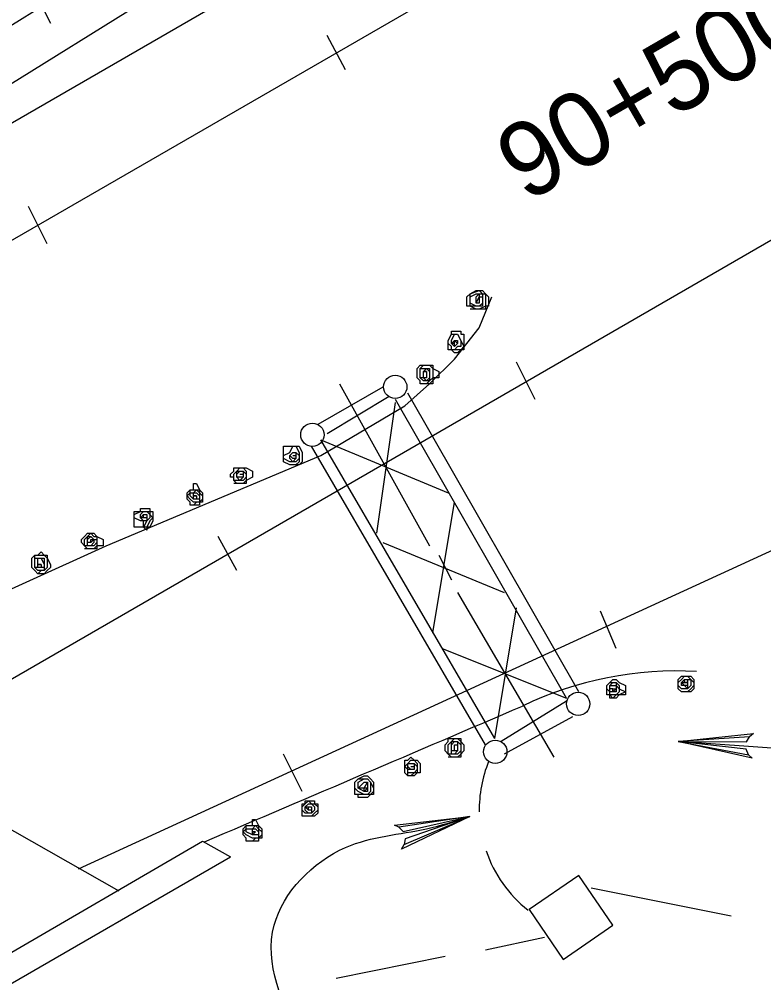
# Model space of a CAD drawing. Extents: x 36 to 2622, y -5330 to 219.
# Drawn here: x 2121.48 to 2151.42, y -4376.89 to -4338.18 of the extents above; entities that cross this region are included whole.
import ezdxf

# ---------------------------------------------------------------- set-up
doc = ezdxf.new("R2010")
doc.units = 0
doc.layers.add('2', color=7, linetype='Continuous')
doc.layers.add('3', color=7, linetype='Continuous')

# ---------------------------------------------------------------- blocks, each defined once
blk = doc.blocks.new('RARROW')
at = {"layer": '3'}
blk.add_lwpolyline([(-2.2695, 0.285), (-2.184875, 0.12075), (0, 0), (-2.2695, 0.285), (-2.38575, 0.384625), (0, 0), (-2.183125, -0.108), (-2.262875, -0.2705), (0, 0), (-2.38575, -0.379125), (-2.262875, -0.2705)], dxfattribs=at)

msp = doc.modelspace()

# ---------------------------------------------------------------- linework, layer by layer
at = {"layer": '2'}
for p, q in [((2239.856, -4273.83), (2104.106, -4352.205)), ((1954.606, -4443.205), (2241.981, -4277.33)), ((1962.231, -4456.455), (2237.606, -4297.455)), ((2134.106, -4330.33), (2093.356, -4355.83)), ((2135.106, -4332.08), (2103.606, -4351.705)), ((2121.981, -4336.83), (2122.731, -4338.33)), ((2134.606, -4340.205), (2133.856, -4338.83)), ((2122.606, -4347.205), (2121.856, -4345.705)), ((2142.231, -4353.455), (2141.481, -4351.955)), ((2136.106, -4352.955), (2133.481, -4354.455)), ((2134.356, -4352.83), (2137.981, -4359.33)), ((2136.356, -4353.33), (2133.856, -4354.83)), ((2143.481, -4365.455), (2136.606, -4353.455)), ((2143.981, -4365.205), (2137.106, -4353.205)), ((2135.856, -4358.83), (2136.606, -4353.58)), ((2140.231, -4367.33), (2133.231, -4355.33)), ((2140.606, -4367.08), (2133.606, -4355.08)), ((2133.606, -4355.08), (2138.731, -4357.205)), ((2157.606, -4356.83), (2123.856, -4372.33)), ((2138.106, -4362.83), (2138.981, -4357.58)), ((2130.231, -4360.33), (2129.481, -4358.955)), ((2136.106, -4359.205), (2140.981, -4361.205)), ((2138.356, -4359.705), (2138.856, -4360.705)), ((2139.106, -4361.205), (2142.981, -4367.83)), ((2140.606, -4367.08), (2141.481, -4361.83)), ((2145.481, -4363.455), (2144.856, -4361.955)), ((2138.481, -4363.455), (2143.481, -4365.455)), ((2112.106, -4365.58), (2125.481, -4373.205)), ((2143.481, -4365.58), (2140.856, -4367.205)), ((2143.731, -4366.205), (2140.981, -4367.705)), ((2171.481, -4368.83), (2147.981, -4367.205)), ((2132.856, -4369.205), (2132.106, -4367.705)), ((2080.856, -4399.08), (2128.856, -4371.205)), ((2128.856, -4371.205), (2129.981, -4371.83)), ((2081.856, -4399.58), (2129.981, -4371.83)), ((2144.481, -4373.08), (2150.106, -4374.205)), ((2142.606, -4375.08), (2140.231, -4375.58)), ((2134.231, -4376.705), (2138.606, -4375.83))]:
    msp.add_line(p, q, dxfattribs=at)
for points in [[(2139.981, -4349.58), (2139.856, -4349.58), (2139.981, -4349.33), (2139.981, -4349.33), (2139.981, -4349.33), (2139.981, -4349.58), (2139.981, -4349.58), (2139.856, -4349.58), (2139.856, -4349.33), (2139.856, -4349.33), (2139.981, -4349.205), (2139.981, -4349.33), (2140.106, -4349.33), (2140.106, -4349.58), (2139.981, -4349.705), (2139.856, -4349.705), (2139.606, -4349.58), (2139.606, -4349.33), (2139.856, -4349.205), (2139.981, -4349.205), (2140.106, -4349.205), (2140.106, -4349.33), (2140.106, -4349.58), (2140.106, -4349.705), (2139.981, -4349.705), (2139.856, -4349.705), (2139.606, -4349.705), (2139.606, -4349.58), (2139.606, -4349.33), (2139.606, -4349.205), (2139.981, -4349.08), (2140.106, -4349.205), (2140.231, -4349.205), (2140.231, -4349.33), (2140.231, -4349.58), (2140.231, -4349.705), (2139.981, -4349.83), (2139.856, -4349.83), (2139.856, -4349.83), (2139.606, -4349.705), (2139.481, -4349.705), (2139.481, -4349.58), (2139.481, -4349.33), (2139.606, -4349.205), (2139.606, -4349.205), (2139.856, -4349.08), (2139.981, -4349.08), (2139.981, -4349.08), (2140.106, -4349.08), (2140.231, -4349.205), (2140.231, -4349.205), (2140.356, -4349.33), (2140.356, -4349.58), (2140.356, -4349.705), (2140.231, -4349.705), (2140.231, -4349.83), (2140.106, -4349.83), (2139.981, -4349.83), (2139.856, -4349.83), (2139.856, -4349.83), (2139.606, -4349.83)], [(2115.606, -4363.58), (2124.981, -4359.33), (2133.606, -4355.705), (2136.981, -4353.705), (2137.981, -4352.83), (2138.981, -4351.83), (2139.981, -4350.58), (2140.481, -4349.33)], [(2138.981, -4351.205), (2138.981, -4351.205), (2138.981, -4351.08), (2138.981, -4351.08), (2139.106, -4351.205), (2139.106, -4351.205), (2138.981, -4351.33), (2138.981, -4351.205), (2138.856, -4351.205), (2138.981, -4351.08), (2138.981, -4351.08), (2139.106, -4351.08), (2139.106, -4351.205), (2139.106, -4351.205), (2138.981, -4351.33), (2138.981, -4351.33), (2138.856, -4351.205), (2138.856, -4351.08), (2138.981, -4350.83), (2139.106, -4350.83), (2139.231, -4351.08), (2139.231, -4351.205), (2139.231, -4351.33), (2139.106, -4351.33), (2138.981, -4351.455), (2138.856, -4351.455), (2138.856, -4351.33), (2138.731, -4351.205), (2138.731, -4351.08), (2138.856, -4350.83), (2138.981, -4350.83), (2139.106, -4350.83), (2139.231, -4351.08), (2139.231, -4351.08), (2139.356, -4351.33), (2139.231, -4351.455), (2139.106, -4351.455), (2138.981, -4351.455), (2138.856, -4351.455), (2138.731, -4351.455), (2138.731, -4351.33), (2138.731, -4351.205), (2138.731, -4351.08), (2138.731, -4351.08), (2138.856, -4350.83), (2138.856, -4350.705), (2138.981, -4350.705), (2139.106, -4350.705), (2139.231, -4350.705), (2139.231, -4350.83), (2139.356, -4350.83), (2139.356, -4351.08), (2139.356, -4351.205), (2139.356, -4351.33), (2139.356, -4351.455), (2139.231, -4351.455), (2139.106, -4351.58), (2139.106, -4351.58), (2138.981, -4351.58), (2138.856, -4351.455), (2138.856, -4351.455)], [(2137.856, -4352.33), (2137.731, -4352.33), (2137.731, -4352.33), (2137.856, -4352.33), (2137.856, -4352.33), (2137.856, -4352.58), (2137.856, -4352.58), (2137.731, -4352.58), (2137.731, -4352.33), (2137.731, -4352.33), (2137.856, -4352.205), (2137.856, -4352.205), (2137.981, -4352.33), (2137.981, -4352.58), (2137.856, -4352.705), (2137.731, -4352.58), (2137.606, -4352.58), (2137.606, -4352.205), (2137.731, -4352.205), (2137.856, -4352.205), (2137.981, -4352.205), (2137.981, -4352.33), (2137.981, -4352.58), (2137.981, -4352.705), (2137.856, -4352.705), (2137.731, -4352.705), (2137.606, -4352.58), (2137.606, -4352.58), (2137.606, -4352.33), (2137.606, -4352.205), (2137.731, -4352.08), (2137.981, -4352.08), (2138.106, -4352.205), (2138.106, -4352.33), (2138.106, -4352.58), (2137.981, -4352.705), (2137.856, -4352.83), (2137.731, -4352.83), (2137.606, -4352.83), (2137.606, -4352.705), (2137.481, -4352.58), (2137.481, -4352.58), (2137.481, -4352.33), (2137.481, -4352.205), (2137.606, -4352.08), (2137.731, -4352.08), (2137.856, -4352.08), (2137.856, -4352.08), (2137.981, -4352.08), (2138.106, -4352.08), (2138.106, -4352.205), (2138.356, -4352.33), (2138.356, -4352.58), (2138.106, -4352.58), (2138.106, -4352.705), (2138.106, -4352.83), (2137.981, -4352.83), (2137.856, -4352.83), (2137.731, -4352.83), (2137.731, -4352.83), (2137.606, -4352.83)], [(2132.481, -4355.705), (2132.481, -4355.705), (2132.481, -4355.705), (2132.481, -4355.705), (2132.606, -4355.705), (2132.606, -4355.83), (2132.481, -4355.83), (2132.481, -4355.83), (2132.356, -4355.705), (2132.356, -4355.705), (2132.481, -4355.58), (2132.606, -4355.58), (2132.606, -4355.705), (2132.606, -4355.83), (2132.481, -4355.955), (2132.356, -4355.83), (2132.356, -4355.83), (2132.356, -4355.705), (2132.481, -4355.58), (2132.606, -4355.58), (2132.606, -4355.58), (2132.731, -4355.705), (2132.731, -4355.83), (2132.606, -4355.955), (2132.481, -4355.955), (2132.356, -4355.955), (2132.356, -4355.955), (2132.106, -4355.83), (2132.106, -4355.705), (2132.356, -4355.58), (2132.481, -4355.33), (2132.606, -4355.33), (2132.731, -4355.58), (2132.731, -4355.705), (2132.731, -4355.83), (2132.731, -4355.955), (2132.606, -4356.08), (2132.481, -4356.08), (2132.356, -4356.08), (2132.106, -4355.955), (2132.106, -4355.83), (2132.106, -4355.83), (2132.106, -4355.705), (2132.106, -4355.58), (2132.106, -4355.33), (2132.356, -4355.33), (2132.481, -4355.33), (2132.606, -4355.33), (2132.606, -4355.33), (2132.731, -4355.33), (2132.856, -4355.58), (2132.856, -4355.705), (2132.856, -4355.83), (2132.856, -4355.83), (2132.856, -4355.955), (2132.731, -4356.08), (2132.606, -4356.08), (2132.481, -4356.08), (2132.481, -4356.08), (2132.356, -4356.08), (2132.356, -4356.08)], [(2130.356, -4356.455), (2130.356, -4356.455), (2130.356, -4356.455), (2130.356, -4356.455), (2130.481, -4356.455), (2130.481, -4356.58), (2130.356, -4356.58), (2130.231, -4356.58), (2130.231, -4356.455), (2130.231, -4356.455), (2130.356, -4356.33), (2130.481, -4356.33), (2130.481, -4356.455), (2130.481, -4356.58), (2130.356, -4356.705), (2130.231, -4356.58), (2130.231, -4356.58), (2130.231, -4356.455), (2130.231, -4356.33), (2130.481, -4356.33), (2130.481, -4356.33), (2130.606, -4356.455), (2130.606, -4356.58), (2130.481, -4356.705), (2130.356, -4356.705), (2130.231, -4356.705), (2130.106, -4356.705), (2130.106, -4356.58), (2130.106, -4356.455), (2130.231, -4356.33), (2130.356, -4356.205), (2130.481, -4356.205), (2130.606, -4356.33), (2130.606, -4356.455), (2130.606, -4356.58), (2130.606, -4356.705), (2130.481, -4356.83), (2130.356, -4356.83), (2130.231, -4356.83), (2130.106, -4356.705), (2130.106, -4356.58), (2129.981, -4356.58), (2129.981, -4356.455), (2130.106, -4356.33), (2130.106, -4356.205), (2130.231, -4356.205), (2130.356, -4356.205), (2130.481, -4356.205), (2130.481, -4356.205), (2130.606, -4356.205), (2130.856, -4356.33), (2130.856, -4356.455), (2130.856, -4356.58), (2130.856, -4356.58), (2130.606, -4356.705), (2130.606, -4356.83), (2130.481, -4356.83), (2130.356, -4356.83), (2130.356, -4356.83), (2130.231, -4356.83), (2130.106, -4356.83)], [(2128.606, -4357.33), (2128.481, -4357.33), (2128.481, -4357.33), (2128.606, -4357.33), (2128.606, -4357.33), (2128.606, -4357.33), (2128.606, -4357.455), (2128.481, -4357.455), (2128.481, -4357.33), (2128.481, -4357.205), (2128.481, -4357.205), (2128.606, -4357.205), (2128.731, -4357.33), (2128.731, -4357.455), (2128.606, -4357.455), (2128.481, -4357.455), (2128.356, -4357.33), (2128.356, -4357.205), (2128.481, -4357.205), (2128.606, -4357.08), (2128.731, -4357.205), (2128.731, -4357.33), (2128.731, -4357.455), (2128.731, -4357.58), (2128.606, -4357.58), (2128.481, -4357.58), (2128.356, -4357.455), (2128.231, -4357.33), (2128.356, -4357.205), (2128.356, -4357.08), (2128.481, -4357.08), (2128.731, -4357.08), (2128.731, -4357.205), (2128.856, -4357.33), (2128.856, -4357.455), (2128.731, -4357.58), (2128.606, -4357.58), (2128.481, -4357.705), (2128.356, -4357.705), (2128.356, -4357.58), (2128.231, -4357.455), (2128.231, -4357.33), (2128.231, -4357.33), (2128.231, -4357.205), (2128.356, -4357.08), (2128.481, -4357.08), (2128.481, -4356.83), (2128.606, -4356.83), (2128.731, -4357.08), (2128.731, -4357.08), (2128.856, -4357.205), (2128.856, -4357.205), (2128.856, -4357.33), (2128.856, -4357.455), (2128.856, -4357.58), (2128.731, -4357.58), (2128.731, -4357.705), (2128.606, -4357.705), (2128.481, -4357.705), (2128.356, -4357.705), (2128.356, -4357.58)], [(2126.481, -4358.205), (2126.481, -4358.205), (2126.481, -4358.08), (2126.606, -4358.08), (2126.606, -4358.08), (2126.606, -4358.205), (2126.481, -4358.205), (2126.481, -4358.205), (2126.356, -4358.205), (2126.481, -4358.08), (2126.481, -4358.08), (2126.606, -4358.08), (2126.606, -4358.08), (2126.606, -4358.205), (2126.606, -4358.33), (2126.481, -4358.33), (2126.356, -4358.205), (2126.356, -4358.08), (2126.481, -4357.955), (2126.606, -4357.955), (2126.731, -4358.08), (2126.731, -4358.205), (2126.731, -4358.205), (2126.606, -4358.33), (2126.481, -4358.58), (2126.481, -4358.33), (2126.356, -4358.33), (2126.106, -4358.205), (2126.106, -4358.08), (2126.356, -4357.955), (2126.481, -4357.955), (2126.606, -4357.955), (2126.731, -4357.955), (2126.731, -4358.08), (2126.856, -4358.205), (2126.731, -4358.33), (2126.606, -4358.58), (2126.481, -4358.58), (2126.356, -4358.58), (2126.106, -4358.58), (2126.106, -4358.33), (2126.106, -4358.205), (2126.106, -4358.08), (2126.106, -4357.955), (2126.356, -4357.955), (2126.356, -4357.83), (2126.481, -4357.83), (2126.606, -4357.83), (2126.731, -4357.83), (2126.731, -4357.955), (2126.856, -4357.955), (2126.856, -4358.08), (2126.856, -4358.205), (2126.856, -4358.33), (2126.856, -4358.33), (2126.731, -4358.58), (2126.606, -4358.58), (2126.606, -4358.705), (2126.481, -4358.58), (2126.356, -4358.58), (2126.356, -4358.58)], [(2124.356, -4359.205), (2124.356, -4359.205), (2124.356, -4359.08), (2124.356, -4359.08), (2124.481, -4359.08), (2124.356, -4359.205), (2124.356, -4359.205), (2124.231, -4359.205), (2124.231, -4359.08), (2124.231, -4359.08), (2124.356, -4358.955), (2124.481, -4359.08), (2124.481, -4359.08), (2124.481, -4359.205), (2124.356, -4359.33), (2124.231, -4359.33), (2124.231, -4359.205), (2124.231, -4359.08), (2124.231, -4358.955), (2124.356, -4358.955), (2124.481, -4359.08), (2124.606, -4359.08), (2124.606, -4359.205), (2124.481, -4359.33), (2124.356, -4359.33), (2124.231, -4359.33), (2124.106, -4359.33), (2124.106, -4359.205), (2124.106, -4359.08), (2124.231, -4358.955), (2124.356, -4358.83), (2124.481, -4358.955), (2124.606, -4358.955), (2124.606, -4359.08), (2124.606, -4359.205), (2124.606, -4359.33), (2124.481, -4359.455), (2124.356, -4359.455), (2124.231, -4359.455), (2124.106, -4359.33), (2124.106, -4359.33), (2123.981, -4359.205), (2123.981, -4359.08), (2124.106, -4358.955), (2124.106, -4358.955), (2124.231, -4358.83), (2124.356, -4358.83), (2124.481, -4358.83), (2124.481, -4358.83), (2124.606, -4358.955), (2124.606, -4358.955), (2124.856, -4359.08), (2124.856, -4359.205), (2124.856, -4359.33), (2124.606, -4359.33), (2124.606, -4359.455), (2124.481, -4359.455), (2124.356, -4359.455), (2124.231, -4359.455), (2124.231, -4359.455), (2124.106, -4359.455)], [(2122.356, -4360.08), (2122.231, -4360.08), (2122.231, -4360.08), (2122.356, -4360.08), (2122.356, -4360.08), (2122.356, -4360.205), (2122.356, -4360.205), (2122.231, -4360.205), (2122.231, -4360.08), (2122.231, -4359.83), (2122.356, -4359.83), (2122.356, -4359.83), (2122.481, -4360.08), (2122.481, -4360.205), (2122.356, -4360.205), (2122.231, -4360.205), (2122.106, -4360.205), (2122.106, -4359.83), (2122.231, -4359.83), (2122.356, -4359.83), (2122.481, -4359.83), (2122.481, -4360.08), (2122.481, -4360.205), (2122.481, -4360.33), (2122.356, -4360.33), (2122.231, -4360.33), (2122.106, -4360.205), (2122.106, -4360.08), (2122.106, -4360.08), (2122.106, -4359.705), (2122.231, -4359.705), (2122.481, -4359.705), (2122.606, -4359.83), (2122.606, -4360.08), (2122.606, -4360.205), (2122.481, -4360.33), (2122.356, -4360.33), (2122.231, -4360.455), (2122.231, -4360.455), (2122.106, -4360.33), (2121.981, -4360.205), (2121.981, -4360.08), (2121.981, -4360.08), (2121.981, -4359.83), (2122.106, -4359.705), (2122.231, -4359.705), (2122.356, -4359.58), (2122.356, -4359.58), (2122.481, -4359.705), (2122.606, -4359.705), (2122.606, -4359.83), (2122.731, -4360.08), (2122.731, -4360.08), (2122.731, -4360.205), (2122.606, -4360.33), (2122.606, -4360.33), (2122.481, -4360.455), (2122.356, -4360.455), (2122.231, -4360.455), (2122.231, -4360.455), (2122.106, -4360.33)], [(2145.356, -4365.08), (2145.356, -4365.08), (2145.356, -4365.08), (2145.356, -4365.08), (2145.481, -4365.08), (2145.481, -4365.08), (2145.356, -4365.205), (2145.356, -4365.08), (2145.231, -4365.08), (2145.231, -4364.955), (2145.356, -4364.955), (2145.481, -4364.955), (2145.481, -4365.08), (2145.481, -4365.205), (2145.356, -4365.205), (2145.231, -4365.205), (2145.231, -4365.08), (2145.231, -4364.955), (2145.356, -4364.83), (2145.481, -4364.83), (2145.481, -4364.955), (2145.606, -4365.08), (2145.606, -4365.205), (2145.481, -4365.33), (2145.356, -4365.33), (2145.231, -4365.33), (2145.231, -4365.205), (2145.106, -4365.08), (2145.106, -4364.955), (2145.231, -4364.83), (2145.356, -4364.83), (2145.481, -4364.83), (2145.606, -4364.955), (2145.606, -4365.08), (2145.856, -4365.205), (2145.606, -4365.33), (2145.481, -4365.33), (2145.356, -4365.455), (2145.231, -4365.33), (2145.106, -4365.33), (2145.106, -4365.205), (2145.106, -4365.08), (2145.106, -4365.08), (2145.106, -4364.955), (2145.231, -4364.83), (2145.231, -4364.83), (2145.356, -4364.705), (2145.481, -4364.705), (2145.606, -4364.83), (2145.606, -4364.83), (2145.856, -4364.955), (2145.856, -4364.955), (2145.856, -4365.08), (2145.856, -4365.205), (2145.856, -4365.33), (2145.606, -4365.33), (2145.481, -4365.455), (2145.356, -4365.455), (2145.356, -4365.455), (2145.231, -4365.455), (2145.231, -4365.33)], [(2148.356, -4364.83), (2148.231, -4364.83), (2148.231, -4364.83), (2148.356, -4364.83), (2148.356, -4364.83), (2148.356, -4364.955), (2148.231, -4364.955), (2148.231, -4364.955), (2148.106, -4364.83), (2148.231, -4364.83), (2148.231, -4364.705), (2148.356, -4364.705), (2148.356, -4364.83), (2148.356, -4364.955), (2148.356, -4365.08), (2148.231, -4364.955), (2148.106, -4364.955), (2148.106, -4364.83), (2148.231, -4364.705), (2148.356, -4364.705), (2148.481, -4364.705), (2148.481, -4364.83), (2148.481, -4364.955), (2148.356, -4365.08), (2148.356, -4365.08), (2148.231, -4365.08), (2148.106, -4365.08), (2147.981, -4364.955), (2147.981, -4364.83), (2148.106, -4364.705), (2148.231, -4364.58), (2148.356, -4364.58), (2148.481, -4364.705), (2148.606, -4364.83), (2148.606, -4364.955), (2148.481, -4365.08), (2148.356, -4365.205), (2148.231, -4365.205), (2148.106, -4365.205), (2147.981, -4365.08), (2147.981, -4364.955), (2147.981, -4364.955), (2147.981, -4364.83), (2147.981, -4364.705), (2148.106, -4364.58), (2148.106, -4364.58), (2148.231, -4364.58), (2148.356, -4364.58), (2148.481, -4364.58), (2148.481, -4364.58), (2148.606, -4364.705), (2148.606, -4364.83), (2148.606, -4364.955), (2148.606, -4364.955), (2148.606, -4365.08), (2148.481, -4365.205), (2148.356, -4365.205), (2148.356, -4365.205), (2148.231, -4365.205), (2148.106, -4365.205), (2148.106, -4365.205)], [(2138.981, -4367.58), (2138.981, -4367.33), (2138.981, -4367.33), (2138.981, -4367.33), (2139.106, -4367.33), (2139.106, -4367.58), (2138.981, -4367.58), (2138.856, -4367.58), (2138.856, -4367.33), (2138.856, -4367.33), (2138.981, -4367.205), (2139.106, -4367.205), (2139.106, -4367.33), (2139.106, -4367.58), (2138.981, -4367.705), (2138.856, -4367.705), (2138.856, -4367.58), (2138.856, -4367.33), (2138.856, -4367.205), (2139.106, -4367.205), (2139.106, -4367.205), (2139.231, -4367.33), (2139.231, -4367.58), (2139.106, -4367.705), (2138.981, -4367.705), (2138.856, -4367.705), (2138.731, -4367.705), (2138.731, -4367.58), (2138.731, -4367.33), (2138.856, -4367.205), (2138.981, -4367.08), (2139.106, -4367.08), (2139.231, -4367.205), (2139.231, -4367.33), (2139.231, -4367.58), (2139.231, -4367.705), (2139.106, -4367.83), (2138.981, -4367.83), (2138.856, -4367.83), (2138.731, -4367.705), (2138.731, -4367.705), (2138.606, -4367.58), (2138.606, -4367.33), (2138.731, -4367.205), (2138.731, -4367.08), (2138.856, -4367.08), (2138.981, -4367.08), (2139.106, -4367.08), (2139.106, -4367.08), (2139.231, -4367.08), (2139.231, -4367.205), (2139.356, -4367.33), (2139.356, -4367.58), (2139.356, -4367.58), (2139.231, -4367.705), (2139.231, -4367.83), (2139.106, -4367.83), (2138.981, -4367.83), (2138.981, -4367.83), (2138.856, -4367.83), (2138.731, -4367.83)], [(2137.231, -4368.205), (2137.231, -4368.205), (2137.231, -4368.205), (2137.231, -4368.205), (2137.356, -4368.205), (2137.356, -4368.33), (2137.231, -4368.33), (2137.231, -4368.33), (2137.106, -4368.205), (2137.106, -4368.08), (2137.231, -4368.08), (2137.356, -4368.08), (2137.356, -4368.205), (2137.356, -4368.33), (2137.231, -4368.33), (2137.106, -4368.33), (2137.106, -4368.33), (2137.106, -4368.08), (2137.231, -4368.08), (2137.356, -4368.08), (2137.356, -4368.08), (2137.481, -4368.205), (2137.481, -4368.33), (2137.356, -4368.455), (2137.231, -4368.455), (2137.106, -4368.455), (2137.106, -4368.33), (2136.981, -4368.205), (2136.981, -4368.205), (2137.106, -4368.08), (2137.231, -4367.955), (2137.356, -4367.955), (2137.481, -4368.08), (2137.481, -4368.205), (2137.481, -4368.33), (2137.481, -4368.455), (2137.356, -4368.455), (2137.231, -4368.58), (2137.106, -4368.58), (2136.981, -4368.455), (2136.981, -4368.33), (2136.981, -4368.205), (2136.981, -4368.205), (2136.981, -4368.08), (2136.981, -4367.955), (2137.106, -4367.955), (2137.231, -4367.83), (2137.356, -4367.955), (2137.356, -4367.955), (2137.481, -4367.955), (2137.606, -4368.08), (2137.606, -4368.205), (2137.606, -4368.205), (2137.606, -4368.33), (2137.606, -4368.455), (2137.481, -4368.455), (2137.356, -4368.58), (2137.231, -4368.58), (2137.231, -4368.58), (2137.106, -4368.58), (2137.106, -4368.455)], [(2135.481, -4369.08), (2135.356, -4369.08), (2135.356, -4369.08), (2135.481, -4368.83), (2135.481, -4369.08), (2135.481, -4369.08), (2135.356, -4369.205), (2135.356, -4369.08), (2135.106, -4369.08), (2135.356, -4368.83), (2135.356, -4368.83), (2135.481, -4368.83), (2135.481, -4369.08), (2135.481, -4369.08), (2135.481, -4369.205), (2135.356, -4369.205), (2135.106, -4369.08), (2135.106, -4368.83), (2135.356, -4368.705), (2135.481, -4368.705), (2135.606, -4368.83), (2135.606, -4369.08), (2135.606, -4369.205), (2135.481, -4369.33), (2135.481, -4369.33), (2135.356, -4369.33), (2135.106, -4369.205), (2134.981, -4369.08), (2134.981, -4368.83), (2135.106, -4368.705), (2135.356, -4368.705), (2135.481, -4368.705), (2135.606, -4368.83), (2135.731, -4369.08), (2135.731, -4369.205), (2135.606, -4369.33), (2135.481, -4369.33), (2135.356, -4369.33), (2135.106, -4369.33), (2134.981, -4369.33), (2134.981, -4369.205), (2134.981, -4369.08), (2134.981, -4368.83), (2134.981, -4368.83), (2135.106, -4368.705), (2135.106, -4368.705), (2135.356, -4368.58), (2135.481, -4368.58), (2135.606, -4368.705), (2135.606, -4368.705), (2135.731, -4368.83), (2135.731, -4368.83), (2135.731, -4369.08), (2135.731, -4369.205), (2135.731, -4369.33), (2135.606, -4369.33), (2135.481, -4369.455), (2135.481, -4369.455), (2135.356, -4369.455), (2135.106, -4369.455), (2135.106, -4369.33)], [(2133.231, -4369.955), (2133.106, -4369.955), (2133.106, -4369.83), (2133.231, -4369.83), (2133.231, -4369.83), (2133.231, -4369.955), (2133.106, -4369.955), (2133.106, -4369.955), (2132.981, -4369.83), (2133.106, -4369.83), (2133.106, -4369.83), (2133.231, -4369.83), (2133.231, -4369.83), (2133.231, -4369.955), (2133.231, -4370.08), (2133.106, -4370.08), (2132.981, -4369.955), (2132.981, -4369.83), (2133.106, -4369.705), (2133.231, -4369.705), (2133.356, -4369.83), (2133.356, -4369.83), (2133.356, -4369.955), (2133.231, -4370.08), (2133.231, -4370.08), (2133.106, -4370.08), (2132.981, -4370.08), (2132.856, -4369.955), (2132.856, -4369.83), (2132.981, -4369.705), (2133.106, -4369.58), (2133.231, -4369.705), (2133.356, -4369.705), (2133.481, -4369.83), (2133.481, -4369.955), (2133.356, -4370.08), (2133.231, -4370.205), (2133.106, -4370.205), (2132.981, -4370.205), (2132.856, -4370.205), (2132.856, -4370.08), (2132.856, -4369.955), (2132.856, -4369.83), (2132.856, -4369.705), (2132.981, -4369.705), (2132.981, -4369.58), (2133.106, -4369.58), (2133.231, -4369.58), (2133.356, -4369.58), (2133.356, -4369.705), (2133.481, -4369.705), (2133.481, -4369.83), (2133.481, -4369.955), (2133.481, -4370.08), (2133.481, -4370.08), (2133.356, -4370.205), (2133.356, -4370.205), (2133.231, -4370.205), (2133.106, -4370.205), (2132.981, -4370.205), (2132.981, -4370.205)], [(2130.981, -4370.83), (2130.856, -4370.83), (2130.856, -4370.83), (2130.981, -4370.83), (2130.981, -4370.83), (2130.981, -4370.83), (2130.856, -4370.955), (2130.856, -4370.955), (2130.856, -4370.83), (2130.856, -4370.705), (2130.856, -4370.705), (2130.981, -4370.705), (2131.106, -4370.83), (2131.106, -4370.955), (2130.981, -4370.955), (2130.856, -4370.955), (2130.606, -4370.83), (2130.606, -4370.705), (2130.856, -4370.705), (2130.981, -4370.58), (2131.106, -4370.705), (2131.106, -4370.83), (2131.106, -4370.955), (2131.106, -4371.08), (2130.981, -4371.08), (2130.856, -4371.08), (2130.606, -4370.955), (2130.481, -4370.83), (2130.606, -4370.705), (2130.606, -4370.58), (2130.856, -4370.58), (2131.106, -4370.58), (2131.106, -4370.705), (2131.231, -4370.83), (2131.231, -4370.955), (2131.106, -4371.08), (2130.981, -4371.08), (2130.856, -4371.205), (2130.606, -4371.205), (2130.606, -4371.08), (2130.481, -4370.955), (2130.481, -4370.83), (2130.481, -4370.83), (2130.481, -4370.705), (2130.606, -4370.58), (2130.856, -4370.58), (2130.856, -4370.33), (2130.981, -4370.33), (2131.106, -4370.58), (2131.106, -4370.58), (2131.231, -4370.705), (2131.231, -4370.83), (2131.231, -4370.83), (2131.231, -4370.955), (2131.231, -4371.08), (2131.106, -4371.08), (2131.106, -4371.205), (2130.981, -4371.205), (2130.856, -4371.205), (2130.606, -4371.205), (2130.606, -4371.08)]]:
    msp.add_lwpolyline(points, dxfattribs=at)
msp.add_lwpolyline([(2143.356, -4375.955), (2145.356, -4374.58), (2143.981, -4372.58), (2141.981, -4373.955)], close=True, dxfattribs=at)
for centre in [(2136.601, -4352.949), (2133.268, -4354.874), (2143.956, -4365.687), (2140.623, -4367.612)]:
    msp.add_circle(centre, 0.468, dxfattribs=at)
for centre, radius, start, end in [((2147.903, -4378.628), 14.265, 86.7261, 115.6839), ((384.07, -260.401), 4465.805, 292.999039, 293.177436), ((2145.117, -4369.933), 5.14, 157.9056, 180.9819), ((2145.117, -4369.933), 5.14, 198.8988, 231.8093)]:
    msp.add_arc(centre, radius, start, end, dxfattribs=at)
msp.add_spline([(2139.606, -4383.58), (2136.106, -4383.205), (2132.856, -4379.33), (2131.731, -4374.58), (2134.606, -4371.455), (2137.856, -4370.705), (2139.595, -4370.208)], degree=3, dxfattribs=at)

# ---------------------------------------------------------------- block references
at = {"layer": '2', "xscale": 1.2574347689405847}
for p, yscale, rotation in [((2147.981, -4367.204), 1.3092961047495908, 176.88922690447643), ((2139.595, -4370.208), 1.3092961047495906, 16.16315988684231)]:
    msp.add_blockref('RARROW', p, dxfattribs=dict(at, yscale=yscale, rotation=rotation))

# ---------------------------------------------------------------- texts
at = {"layer": '2'}
msp.add_text('90+500', height=3, rotation=30, dxfattribs=at).set_placement((2141.856, -4345.579))

doc.saveas('drawing.dxf')
